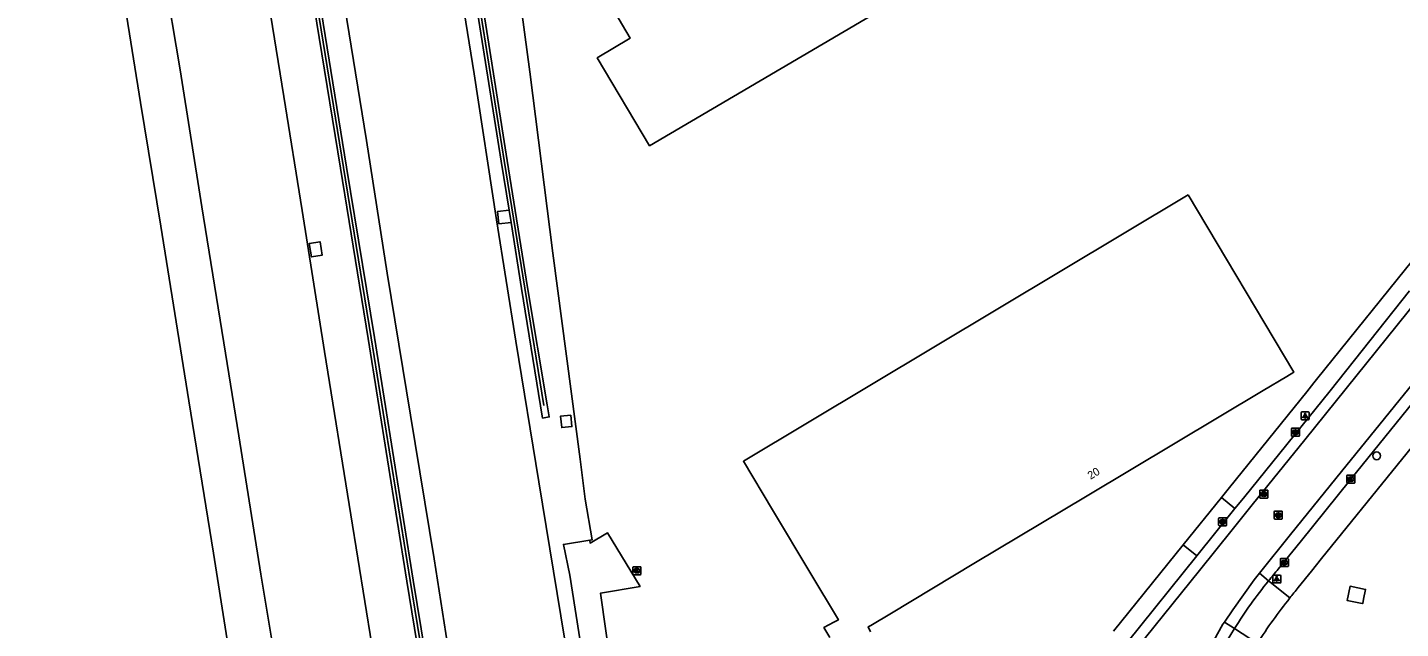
# Model space of a CAD drawing. Extents: x 157692 to 159670, y 381454 to 383289.
# Drawn here: x 157705.9 to 157877.5, y 382771 to 382846.1 of the extents above; entities that cross this region are included whole.
import ezdxf

# ---------------------------------------------------------------- set-up
doc = ezdxf.new("R2010")
doc.units = 0
for name, color, linetype in [('IMGEO_Berm_groen', 7, 'Continuous'), ('IMGEO_Boom', 7, 'Continuous'), ('IMGEO_Geluidsscherm', 7, 'Continuous'), ('IMGEO_Groenvoorziening', 7, 'Continuous'), ('IMGEO_Hek', 7, 'Continuous'), ('IMGEO_Kolk', 7, 'Continuous'), ('IMGEO_Lichtpunt', 7, 'Continuous'), ('IMGEO_Muur', 7, 'Continuous'), ('IMGEO_Pand', 7, 'Continuous'), ('IMGEO_Pand_nummerreeks', 7, 'Continuous'), ('IMGEO_Rijbaan_autosnelweg', 7, 'Continuous'), ('IMGEO_Rijbaan_autoweg', 7, 'Continuous'), ('IMGEO_Rijbaan_lokaal_gesloten', 7, 'Continuous'), ('IMGEO_Rioolput', 7, 'Continuous'), ('IMGEO_Voetpad_open', 7, 'Continuous')]:
    doc.layers.add(name, color=color, linetype=linetype)

msp = doc.modelspace()

# ---------------------------------------------------------------- linework, layer by layer
at = {"layer": 'IMGEO_Berm_groen'}
for points in [[(157757.5, 382934.69), (157758.23, 382927.06), (157759.21, 382918.45), (157761.52, 382896.16), (157764.4, 382873.04), (157765.17, 382865.76), (157766.37, 382857.6), (157768.63, 382840.49), (157771.54, 382817.86), (157774.93, 382792.14), (157775.55, 382787.13), (157776.46, 382782.06), (157776.14, 382782.01)], [(157766.05, 382823.22), (157764.61, 382823.06), (157764.77, 382821.54), (157766.3, 382821.71)], [(157741.07, 382819.06), (157741.35, 382817.39), (157742.72, 382817.62), (157742.43, 382819.29), (157741.07, 382819.06)], [(157773.77, 382797.63), (157772.49, 382797.5), (157772.64, 382796.07), (157773.92, 382796.2), (157773.77, 382797.63)], [(157776.14, 382782.01), (157772.84, 382781.48), (157773.63, 382777.64), (157775.09, 382768.37), (157777.79, 382751.33), (157780.14, 382736.86), (157782.61, 382722.43), (157782.65, 382722.22), (157785.56, 382722.63)]]:
    msp.add_lwpolyline(points, dxfattribs=at)
at = {"layer": 'IMGEO_Boom'}
msp.add_circle((157874.48, 382792.55), 0.489, dxfattribs=at)
at = {"layer": 'IMGEO_Geluidsscherm'}
for points in [[(157750.23, 382934.32), (157751.48, 382920.13), (157752.08, 382914.96), (157754.9, 382895.88), (157756.65, 382884.97), (157759.16, 382869.09), (157761.66, 382853.3), (157765.46, 382829.42), (157768.02, 382813.5), (157770.38, 382798.85)], [(157774.02, 382651.52), (157769.36, 382680.33), (157764.21, 382712.06), (157759.12, 382743.75), (157753.68, 382776.97), (157748.83, 382807.27), (157745.35, 382828.54), (157739.77, 382863.01), (157734.75, 382894.65), (157730.66, 382921.94)]]:
    msp.add_lwpolyline(points, dxfattribs=at)
at = {"layer": 'IMGEO_Groenvoorziening'}
msp.add_lwpolyline([(157776.14, 382782.01), (157776.19, 382781.65), (157778.35, 382782.93), (157782.43, 382776.23), (157777.5, 382775.4), (157783.13, 382735.39), (157789.21, 382728.3), (157795.3, 382732.04), (157798.31, 382727.12), (157803.09, 382730.05), (157800.08, 382734.94), (157826.65, 382751.12)], dxfattribs=at)
at = {"layer": 'IMGEO_Hek'}
for points in [[(157755.48, 382957.32), (157756.25, 382947.84), (157758.23, 382927.06), (157759.21, 382918.45), (157761.52, 382896.16), (157764.4, 382873.04), (157765.17, 382865.76), (157766.37, 382857.6), (157768.63, 382840.49), (157771.54, 382817.86), (157774.93, 382792.14), (157775.55, 382787.14)], [(157775.55, 382787.13), (157776.46, 382782.06), (157776.14, 382782.01), (157776.19, 382781.65)], [(157778.35, 382782.93), (157776.19, 382781.65)]]:
    msp.add_lwpolyline(points, dxfattribs=at)
at = {"layer": 'IMGEO_Kolk'}
for p, q in [((157863.82, 382795.07), (157863.82, 382795.92)), ((157863.89, 382796), (157864.75, 382796)), ((157864.31, 382795.78), (157864.33, 382795.78)), ((157864.82, 382795.92), (157864.82, 382795.07)), ((157864.75, 382795), (157863.89, 382795)), ((157864.33, 382795.22), (157864.3, 382795.22)), ((157870.76, 382789.21), (157870.76, 382790.06)), ((157870.83, 382790.14), (157871.68, 382790.14)), ((157871.68, 382789.13), (157870.83, 382789.13)), ((157871.24, 382789.91), (157871.27, 382789.91)), ((157871.27, 382789.36), (157871.24, 382789.36)), ((157871.76, 382790.06), (157871.76, 382789.21)), ((157854.73, 382783.88), (157854.73, 382784.73)), ((157854.8, 382784.8), (157855.66, 382784.8)), ((157855.66, 382783.8), (157854.8, 382783.8)), ((157855.22, 382784.58), (157855.24, 382784.58)), ((157855.24, 382784.02), (157855.22, 382784.02)), ((157855.73, 382784.73), (157855.73, 382783.88)), ((157781.52, 382777.76), (157781.52, 382778.62)), ((157781.6, 382778.69), (157782.45, 382778.69)), ((157782.01, 382778.47), (157782.04, 382778.47)), ((157782.52, 382778.62), (157782.52, 382777.76)), ((157862.44, 382778.78), (157862.44, 382779.63)), ((157862.51, 382779.71), (157863.36, 382779.71)), ((157863.36, 382778.71), (157862.51, 382778.71)), ((157862.92, 382779.49), (157862.95, 382779.49)), ((157862.95, 382778.93), (157862.92, 382778.93)), ((157863.44, 382779.63), (157863.44, 382778.78)), ((157782.45, 382777.69), (157781.6, 382777.69)), ((157782.03, 382777.91), (157782.01, 382777.91))]:
    msp.add_line(p, q, dxfattribs=at)
for points in [[(157863.82, 382795.07), (157863.82, 382795.92)], [(157863.89, 382796), (157864.75, 382796)], [(157864.14, 382795.7), (157864.26, 382795.7), (157864.26, 382795.55), (157864.39, 382795.7), (157864.56, 382795.7), (157864.41, 382795.55), (157864.56, 382795.3), (157864.41, 382795.3), (157864.33, 382795.46), (157864.26, 382795.39), (157864.26, 382795.3), (157864.14, 382795.3), (157864.14, 382795.7)], [(157864.82, 382795.92), (157864.82, 382795.07)], [(157864.75, 382795), (157863.89, 382795)], [(157870.76, 382789.21), (157870.76, 382790.06)], [(157870.83, 382790.14), (157871.68, 382790.14)], [(157871.68, 382789.13), (157870.83, 382789.13)], [(157871.08, 382789.83), (157871.2, 382789.83), (157871.2, 382789.68), (157871.33, 382789.83), (157871.49, 382789.83), (157871.35, 382789.68), (157871.5, 382789.43), (157871.35, 382789.43), (157871.26, 382789.6), (157871.2, 382789.53), (157871.2, 382789.43), (157871.08, 382789.43), (157871.08, 382789.83)], [(157871.76, 382790.06), (157871.76, 382789.21)], [(157854.73, 382783.88), (157854.73, 382784.73)], [(157854.8, 382784.8), (157855.66, 382784.8)], [(157855.66, 382783.8), (157854.8, 382783.8)], [(157855.05, 382784.5), (157855.17, 382784.5), (157855.17, 382784.35), (157855.3, 382784.5), (157855.47, 382784.5), (157855.32, 382784.35), (157855.47, 382784.1), (157855.32, 382784.1), (157855.24, 382784.27), (157855.17, 382784.2), (157855.17, 382784.1), (157855.05, 382784.1), (157855.05, 382784.5)], [(157855.73, 382784.73), (157855.73, 382783.88)], [(157781.52, 382777.76), (157781.52, 382778.62)], [(157781.6, 382778.69), (157782.45, 382778.69)], [(157781.84, 382778.39), (157781.97, 382778.39), (157781.97, 382778.24), (157782.1, 382778.39), (157782.26, 382778.39), (157782.11, 382778.24), (157782.27, 382777.99), (157782.11, 382777.99), (157782.03, 382778.16), (157781.97, 382778.09), (157781.97, 382777.99), (157781.84, 382777.99), (157781.84, 382778.39)], [(157782.52, 382778.62), (157782.52, 382777.76)], [(157862.44, 382778.78), (157862.44, 382779.63)], [(157862.51, 382779.71), (157863.36, 382779.71)], [(157863.36, 382778.71), (157862.51, 382778.71)], [(157862.76, 382779.41), (157862.88, 382779.41), (157862.88, 382779.26), (157863.01, 382779.41), (157863.17, 382779.41), (157863.03, 382779.26), (157863.18, 382779.01), (157863.03, 382779.01), (157862.94, 382779.17), (157862.88, 382779.1), (157862.88, 382779.01), (157862.76, 382779.01), (157862.76, 382779.41)], [(157863.44, 382779.63), (157863.44, 382778.78)], [(157782.45, 382777.69), (157781.6, 382777.69)]]:
    msp.add_lwpolyline(points, dxfattribs=at)
for centre, start, end in [((157863.9, 382795.92), 91.552, 178.448), ((157863.9, 382795.92), 91.552, 178.448), ((157864.74, 382795.92), 1.552, 88.448), ((157864.74, 382795.92), 1.552, 88.448), ((157863.9, 382795.07), 181.552, 268.448), ((157863.9, 382795.07), 181.552, 268.448), ((157864.74, 382795.07), 271.552, 358.448), ((157864.74, 382795.07), 271.552, 358.448), ((157870.83, 382790.06), 91.552, 178.448), ((157870.83, 382790.06), 91.552, 178.448), ((157870.83, 382789.21), 181.552, 268.448), ((157870.83, 382789.21), 181.552, 268.448), ((157871.68, 382790.06), 1.552, 88.448), ((157871.68, 382790.06), 1.552, 88.448), ((157871.68, 382789.21), 271.552, 358.448), ((157871.68, 382789.21), 271.552, 358.448), ((157854.81, 382784.73), 91.552, 178.448), ((157854.81, 382784.73), 91.552, 178.448), ((157854.81, 382783.88), 181.552, 268.448), ((157854.81, 382783.88), 181.552, 268.448), ((157855.65, 382784.73), 1.552, 88.448), ((157855.65, 382784.73), 1.552, 88.448), ((157855.65, 382783.88), 271.552, 358.448), ((157855.65, 382783.88), 271.552, 358.448), ((157781.6, 382778.62), 91.552, 178.448), ((157781.6, 382778.62), 91.552, 178.448), ((157782.45, 382778.62), 1.552, 88.448), ((157782.45, 382778.62), 1.552, 88.448), ((157862.51, 382779.63), 91.552, 178.448), ((157862.51, 382779.63), 91.552, 178.448), ((157862.51, 382778.78), 181.552, 268.448), ((157862.51, 382778.78), 181.552, 268.448), ((157863.36, 382779.63), 1.552, 88.448), ((157863.36, 382779.63), 1.552, 88.448), ((157863.36, 382778.78), 271.552, 358.448), ((157863.36, 382778.78), 271.552, 358.448), ((157781.6, 382777.77), 181.552, 268.448), ((157781.6, 382777.77), 181.552, 268.448), ((157782.45, 382777.77), 271.552, 358.448), ((157782.45, 382777.77), 271.552, 358.448)]:
    msp.add_arc(centre, 0.0765, start, end, dxfattribs=at)
for centre, major_axis, ratio, start_param, end_param in [((157864.31, 382795.5), (-0.387, 0.002), 0.722429, 4.712389, 7.853982), ((157864.33, 382795.5), (-0.39, 0.002), 0.717154, 1.570796, 4.712389), ((157871.24, 382789.63), (-0.387, 0.002), 0.722429, 4.712389, 7.853982), ((157871.27, 382789.63), (-0.39, 0.002), 0.717154, 1.570796, 4.712389), ((157855.22, 382784.3), (-0.387, 0.002), 0.722429, 4.712389, 7.853982), ((157855.24, 382784.3), (-0.39, 0.002), 0.717154, 1.570796, 4.712389), ((157782.01, 382778.19), (-0.387, 0.002), 0.722429, 4.712389, 7.853982), ((157782.03, 382778.19), (-0.39, 0.002), 0.717154, 1.570796, 4.712389), ((157862.92, 382779.21), (-0.387, 0.002), 0.722429, 4.712389, 7.853982), ((157862.95, 382779.21), (-0.39, 0.002), 0.717154, 1.570796, 4.712389)]:
    msp.add_ellipse(centre, major_axis=major_axis, ratio=ratio, start_param=start_param, end_param=end_param, dxfattribs=at)
at = {"layer": 'IMGEO_Lichtpunt'}
for p, q in [((157865.04, 382797.94), (157865.04, 382797.13)), ((157865.04, 382797.94), (157865.04, 382797.13)), ((157865.94, 382798.03), (157865.13, 382798.03)), ((157865.94, 382798.03), (157865.13, 382798.03)), ((157865.13, 382797.04), (157865.94, 382797.04)), ((157865.13, 382797.04), (157865.94, 382797.04)), ((157866.04, 382797.13), (157866.04, 382797.94)), ((157866.04, 382797.13), (157866.04, 382797.94)), ((157861.48, 382777.56), (157861.48, 382776.75)), ((157861.48, 382777.56), (157861.48, 382776.75)), ((157862.39, 382777.65), (157861.58, 382777.65)), ((157862.39, 382777.65), (157861.58, 382777.65)), ((157861.58, 382776.66), (157862.39, 382776.66)), ((157861.58, 382776.66), (157862.39, 382776.66)), ((157862.48, 382776.75), (157862.48, 382777.56)), ((157862.48, 382776.75), (157862.48, 382777.56))]:
    msp.add_line(p, q, dxfattribs=at)
for points in [[(157865.41, 382797.6), (157865.45, 382797.57), (157865.26, 382797.31), (157865.23, 382797.34), (157865.41, 382797.6)], [(157865.51, 382797.55), (157865.56, 382797.55), (157865.56, 382797.23), (157865.51, 382797.23), (157865.51, 382797.55)], [(157865.62, 382797.57), (157865.66, 382797.6), (157865.85, 382797.34), (157865.81, 382797.31), (157865.62, 382797.57)], [(157861.86, 382777.22), (157861.9, 382777.2), (157861.71, 382776.93), (157861.67, 382776.96), (157861.86, 382777.22)], [(157861.96, 382777.18), (157862.01, 382777.18), (157862.01, 382776.85), (157861.96, 382776.85), (157861.96, 382777.18)], [(157862.07, 382777.2), (157862.11, 382777.22), (157862.3, 382776.96), (157862.26, 382776.93), (157862.07, 382777.2)]]:
    msp.add_lwpolyline(points, dxfattribs=at)
for centre in [(157865.54, 382797.74), (157861.98, 382777.36)]:
    msp.add_circle(centre, 0.0994, dxfattribs=at)
for centre, start, end in [((157865.13, 382797.94), 90, 180), ((157865.13, 382797.94), 90, 180), ((157865.13, 382797.13), 180, 270), ((157865.13, 382797.13), 180, 270), ((157865.94, 382797.94), 0, 90), ((157865.94, 382797.94), 0, 90), ((157865.94, 382797.13), 270, 0), ((157865.94, 382797.13), 270, 360), ((157861.58, 382777.56), 90, 180), ((157861.58, 382777.56), 90, 180), ((157861.58, 382776.75), 180, 270), ((157861.58, 382776.75), 180, 270), ((157862.39, 382777.56), 0, 90), ((157862.39, 382777.56), 0, 90), ((157862.39, 382776.75), 270, 0), ((157862.39, 382776.75), 270, 360)]:
    msp.add_arc(centre, 0.0946, start, end, dxfattribs=at)
at = {"layer": 'IMGEO_Muur'}
for points in [[(157749.79, 382934.3), (157751.08, 382920.09), (157751.69, 382914.91), (157754.5, 382895.82), (157756.25, 382884.91), (157758.76, 382869.03), (157761.27, 382853.24), (157765.07, 382829.36), (157766.05, 382823.22)], [(157766.3, 382821.71), (157767.63, 382813.44), (157769.99, 382798.79), (157770.24, 382797.26), (157771.08, 382797.41), (157770.83, 382798.91), (157768.37, 382813.56), (157765.83, 382829.44), (157762.06, 382853.27), (157759.53, 382869.15), (157755.31, 382896.05), (157752.5, 382915.04), (157750.59, 382934.34)], [(157784.39, 382584.95), (157781.79, 382600.88), (157780.51, 382608.8), (157779.23, 382616.74), (157777.95, 382624.67), (157776.67, 382632.63), (157775.39, 382640.54), (157774.13, 382648.48), (157773.63, 382651.45), (157768.98, 382680.28), (157763.81, 382712), (157758.71, 382743.69), (157753.29, 382776.9), (157748.43, 382807.2), (157744.97, 382828.49), (157739.37, 382862.95), (157734.36, 382894.59), (157730.26, 382921.89), (157729.99, 382923.86), (157730.62, 382923.95)], [(157731.11, 382921.72), (157735.15, 382894.71), (157740.16, 382863.08), (157745.76, 382828.6), (157749.22, 382807.33), (157754.09, 382777.03), (157759.52, 382743.82), (157764.6, 382712.13), (157769.77, 382680.39), (157774.4, 382651.6), (157774.88, 382648.58), (157776.14, 382640.69), (157777.45, 382632.73), (157778.73, 382624.76), (157780.01, 382616.82), (157781.3, 382608.95), (157782.57, 382600.95), (157783.87, 382593.05)], [(157766.3, 382821.71), (157766.05, 382823.22)]]:
    msp.add_lwpolyline(points, dxfattribs=at)
at = {"layer": 'IMGEO_Pand'}
for points in [[(157832.24, 382859.88), (157783.62, 382831.27), (157777.07, 382842.25), (157781.19, 382844.72), (157774.73, 382855.69)], [(157806.13, 382769.85), (157805.41, 382771.09), (157806.64, 382771.76), (157807.21, 382772.07), (157807.08, 382772.28), (157803.76, 382777.82), (157798.96, 382785.82), (157795.34, 382791.87), (157850.9, 382825.15)], [(157850.9, 382825.15), (157864.14, 382803.01), (157863.24, 382802.45), (157860.28, 382800.71), (157838.3, 382787.55), (157824.15, 382779.08), (157813.84, 382772.91), (157811.26, 382771.35), (157810.93, 382771.17), (157811.22, 382770.58)], [(157872.85, 382774.66), (157872.74, 382774.09), (157872.44, 382774.15), (157870.79, 382774.47), (157871.15, 382776.25), (157873.09, 382775.86), (157872.85, 382774.66)]]:
    msp.add_lwpolyline(points, dxfattribs=at)
at = {"layer": 'IMGEO_Rijbaan_autosnelweg'}
for points in [[(157759.44, 382592.73), (157757.1, 382607.34), (157754.84, 382621.29), (157753.05, 382632.51), (157750.39, 382648.27), (157744.19, 382686.86), (157738.49, 382722.37), (157735.4, 382741.21), (157732.43, 382759.52), (157729.1, 382780.39), (157726.03, 382799.4), (157722.54, 382821.24), (157719.99, 382836.68), (157717.03, 382855.18), (157714.03, 382873.17), (157711.84, 382887.18), (157712.57, 382887.34), (157710.57, 382899.8), (157708.37, 382914.55), (157705.87, 382932.07)], [(157765.32, 382590.6), (157763.54, 382602), (157762.21, 382610.45), (157760.25, 382621.79), (157758.4, 382633.42), (157755.86, 382648.83), (157749.63, 382687.41), (157746.71, 382705.68), (157743.8, 382723.61), (157740.6, 382743.61), (157737.89, 382760.54), (157735.04, 382777.78), (157732.29, 382795.04), (157730.61, 382805.35), (157727.68, 382823.65), (157724.94, 382840.74), (157722.91, 382852.86), (157719.67, 382873.42), (157716.79, 382891.41), (157713.36, 382913.61), (157710.73, 382932.32)], [(157725.43, 382917.16), (157726.88, 382906.54), (157729.36, 382890.44), (157732.16, 382872.62), (157734.81, 382856.5), (157737.91, 382837.44), (157740.18, 382823.21), (157743, 382805.58), (157746.28, 382785.17), (157748.92, 382768.93), (157751.74, 382751.13), (157755.22, 382730.14), (157758.36, 382710.3), (157761.82, 382689.12), (157766.91, 382657.87), (157768.32, 382649.31), (157769.77, 382639.05), (157771.91, 382626.27), (157773.72, 382614.68), (157775.55, 382603.46), (157776.9, 382595.24)]]:
    msp.add_lwpolyline(points, dxfattribs=at)
at = {"layer": 'IMGEO_Rijbaan_autoweg'}
for points in [[(157785.79, 382596.64), (157783.64, 382610.18), (157781.24, 382625.06), (157779.09, 382639.62), (157777.27, 382649.6), (157770.89, 382689.99), (157767.9, 382708.71), (157764.81, 382728.17), (157761.91, 382746.02), (157759.62, 382761.03), (157756.69, 382779.68), (157753.73, 382797.61), (157750.84, 382815.36), (157748.24, 382831.95), (157745.8, 382847.05), (157743.56, 382861.23), (157740.73, 382879.08), (157738.33, 382894.43), (157736.23, 382908.65), (157734.33, 382921.8), (157731.11, 382921.72)], [(157758.81, 382858.13), (157761.69, 382840.24), (157764.48, 382822.03), (157766.92, 382806.88), (157769.76, 382789.3), (157774.8, 382758.59), (157776.88, 382746.13), (157779.91, 382728.34), (157782.78, 382713.89), (157785.57, 382701.15), (157787.98, 382690.03), (157790.09, 382680.36), (157792.34, 382670.27), (157794.66, 382660.25), (157797.04, 382650.89), (157799.64, 382640.98), (157802.24, 382632.04), (157805.15, 382622.2), (157807.78, 382612.9), (157810.44, 382602.69), (157813.09, 382591.96)]]:
    msp.add_lwpolyline(points, dxfattribs=at)
at = {"layer": 'IMGEO_Rijbaan_lokaal_gesloten'}
for points in [[(157951.07, 382904.46), (157951.1, 382903.51), (157951.01, 382902.54), (157950.83, 382901.6), (157950.56, 382900.68), (157949.9, 382899.11), (157936.87, 382882.95), (157926.98, 382870.7), (157912.49, 382852.68), (157901.71, 382839.39), (157900.36, 382837.71), (157894.49, 382830.5), (157888.7, 382823.33), (157879.62, 382812.06), (157865.48, 382794.55), (157858.92, 382786.41), (157856.4, 382783.29), (157852.33, 382778.21), (157845.58, 382769.85), (157841.45, 382764.28)], [(157932.78, 382864.3), (157905.58, 382833.51), (157903.88, 382831.64), (157901.22, 382828.94), (157899.89, 382827.45), (157893.33, 382819.35), (157887.65, 382812.3), (157882.06, 382805.37), (157870.09, 382790.58), (157863.72, 382782.7), (157859.82, 382777.87)], [(157856.76, 382785.96), (157857.82, 382787.27), (157868.68, 382800.68), (157878.59, 382813.14)], [(157862.18, 382778.4), (157864.91, 382781.78), (157871.25, 382789.64), (157883.28, 382804.51)], [(157856.76, 382785.96), (157851.99, 382780.04)], [(157851.99, 382780.04), (157843.3, 382769.24)], [(157855.44, 382771.76), (157856.52, 382773.29), (157859.15, 382777.04), (157859.82, 382777.87)], [(157859.82, 382777.87), (157860.96, 382776.92)], [(157845.62, 382741.51), (157848.8, 382757.64), (157849.1, 382758.89), (157851.86, 382765.39), (157855.27, 382771.51), (157855.44, 382771.76)], [(157856.7, 382770.97), (157855.44, 382771.76)]]:
    msp.add_lwpolyline(points, dxfattribs=at)
for centre, radius, start, end in [((157911.9, 382736.05), 65.31, 139.575, 141.2575), ((157912.02, 382735.94), 65.48, 141.2501, 147.6545), ((157912.03, 382735.95), 65.48, 147.6683, 159.9273)]:
    msp.add_arc(centre, radius, start, end, dxfattribs=at)
at = {"layer": 'IMGEO_Rioolput'}
for p, q in [((157859.88, 382787.34), (157859.88, 382788.19)), ((157859.95, 382788.26), (157860.8, 382788.26)), ((157860.8, 382787.26), (157859.95, 382787.26)), ((157860.36, 382788.04), (157860.39, 382788.04)), ((157860.39, 382787.48), (157860.36, 382787.48)), ((157860.88, 382788.19), (157860.88, 382787.34)), ((157861.68, 382784.71), (157861.68, 382785.56)), ((157861.75, 382785.64), (157862.61, 382785.64)), ((157862.17, 382785.41), (157862.19, 382785.41)), ((157862.68, 382785.56), (157862.68, 382784.71)), ((157862.61, 382784.63), (157861.75, 382784.63)), ((157862.19, 382784.86), (157862.16, 382784.86))]:
    msp.add_line(p, q, dxfattribs=at)
for points in [[(157859.88, 382787.34), (157859.88, 382788.19)], [(157859.95, 382788.26), (157860.8, 382788.26)], [(157860.8, 382787.26), (157859.95, 382787.26)], [(157860.46, 382787.96), (157860.21, 382787.96), (157860.21, 382787.56)], [(157860.21, 382787.56), (157860.34, 382787.56), (157860.34, 382787.72), (157860.35, 382787.72)], [(157860.39, 382787.88), (157860.34, 382787.88), (157860.34, 382787.8)], [(157860.34, 382787.8), (157860.39, 382787.8)], [(157860.39, 382787.69), (157860.47, 382787.56), (157860.6, 382787.56), (157860.54, 382787.69)], [(157860.88, 382788.19), (157860.88, 382787.34)], [(157861.68, 382784.71), (157861.68, 382785.56)], [(157861.75, 382785.64), (157862.61, 382785.64)], [(157862.27, 382785.33), (157862.02, 382785.33), (157862.02, 382784.93)], [(157862.02, 382784.93), (157862.14, 382784.93), (157862.14, 382785.1), (157862.15, 382785.1)], [(157862.19, 382785.25), (157862.14, 382785.25), (157862.14, 382785.17)], [(157862.14, 382785.17), (157862.19, 382785.17)], [(157862.2, 382785.07), (157862.27, 382784.93), (157862.41, 382784.93), (157862.34, 382785.06)], [(157862.68, 382785.56), (157862.68, 382784.71)], [(157862.61, 382784.63), (157861.75, 382784.63)]]:
    msp.add_lwpolyline(points, dxfattribs=at)
for centre, radius, start, end in [((157859.95, 382788.19), 0.0765, 91.552, 178.448), ((157859.95, 382788.19), 0.0765, 91.552, 178.448), ((157859.95, 382787.34), 0.0765, 181.552, 268.448), ((157859.95, 382787.34), 0.0765, 181.552, 268.448), ((157860.35, 382787.67), 0.0533, 26.0293, 88.6989), ((157860.4, 382787.78), 0.0964, 77.0061, 93.1865), ((157860.37, 382787.99), 0.19, 274.7715, 282.9687), ((157860.41, 382787.84), 0.0378, 276.6634, 79.6772), ((157860.46, 382787.85), 0.109, 350.3612, 89.416), ((157860.46, 382787.85), 0.112, 277.5842, 350.9817), ((157860.45, 382787.63), 0.108, 29.5134, 73.7905), ((157860.8, 382788.19), 0.0765, 1.552, 88.448), ((157860.8, 382788.19), 0.0765, 1.552, 88.448), ((157860.8, 382787.34), 0.0765, 271.552, 358.448), ((157860.8, 382787.34), 0.0765, 271.552, 358.448), ((157861.76, 382785.56), 0.0765, 91.552, 178.448), ((157861.76, 382785.56), 0.0765, 91.552, 178.448), ((157862.15, 382785.04), 0.0533, 26.0293, 88.6989), ((157862.2, 382785.16), 0.0964, 77.0061, 93.1865), ((157862.18, 382785.36), 0.19, 274.7715, 282.9687), ((157862.21, 382785.21), 0.0378, 276.6634, 79.6772), ((157862.27, 382785.22), 0.109, 350.3612, 89.416), ((157862.27, 382785.22), 0.112, 277.5842, 350.9817), ((157862.25, 382785.01), 0.108, 29.5134, 73.7905), ((157862.6, 382785.56), 0.0765, 1.552, 88.448), ((157862.6, 382785.56), 0.0765, 1.552, 88.448), ((157861.76, 382784.71), 0.0765, 181.552, 268.448), ((157861.76, 382784.71), 0.0765, 181.552, 268.448), ((157862.6, 382784.71), 0.0765, 271.552, 358.448), ((157862.6, 382784.71), 0.0765, 271.552, 358.448)]:
    msp.add_arc(centre, radius, start, end, dxfattribs=at)
for centre, major_axis, ratio, start_param, end_param in [((157860.36, 382787.76), (-0.387, 0.002), 0.722429, 4.712389, 7.853982), ((157860.39, 382787.76), (-0.39, 0.002), 0.717154, 1.570796, 4.712389), ((157862.17, 382785.13), (-0.387, 0.002), 0.722429, 4.712389, 7.853982), ((157862.19, 382785.13), (-0.39, 0.002), 0.717154, 1.570796, 4.712389)]:
    msp.add_ellipse(centre, major_axis=major_axis, ratio=ratio, start_param=start_param, end_param=end_param, dxfattribs=at)
at = {"layer": 'IMGEO_Voetpad_open'}
for points in [[(157855.07, 382787.32), (157856.1, 382788.6), (157865.73, 382800.55), (157866.63, 382801.67), (157866.97, 382802.09), (157945.19, 382899.07), (157947.11, 382906.08), (157944.99, 382907.95)], [(157886.48, 382803.05), (157867.6, 382779.71), (157866.33, 382778.14), (157864.68, 382776.08)], [(157850.31, 382781.43), (157855.07, 382787.32)], [(157855.07, 382787.32), (157856.76, 382785.96)], [(157841.59, 382770.64), (157850.31, 382781.43)], [(157850.31, 382781.43), (157851.99, 382780.04)], [(157863.63, 382774.79), (157860.96, 382776.92)], [(157856.7, 382770.97), (157859.57, 382769.11)]]:
    msp.add_lwpolyline(points, dxfattribs=at)
for centre, radius, start, end in [((157915.68, 382733.26), 66.59, 141.4184, 147.4241), ((157911.51, 382736.72), 61.18, 139.9526, 141.5168)]:
    msp.add_arc(centre, radius, start, end, dxfattribs=at)

# ---------------------------------------------------------------- texts
at = {"layer": 'IMGEO_Pand_nummerreeks'}
msp.add_text('20', height=1, rotation=30.8996, dxfattribs=at).set_placement((157838.72, 382789.55))

doc.saveas('drawing.dxf')
